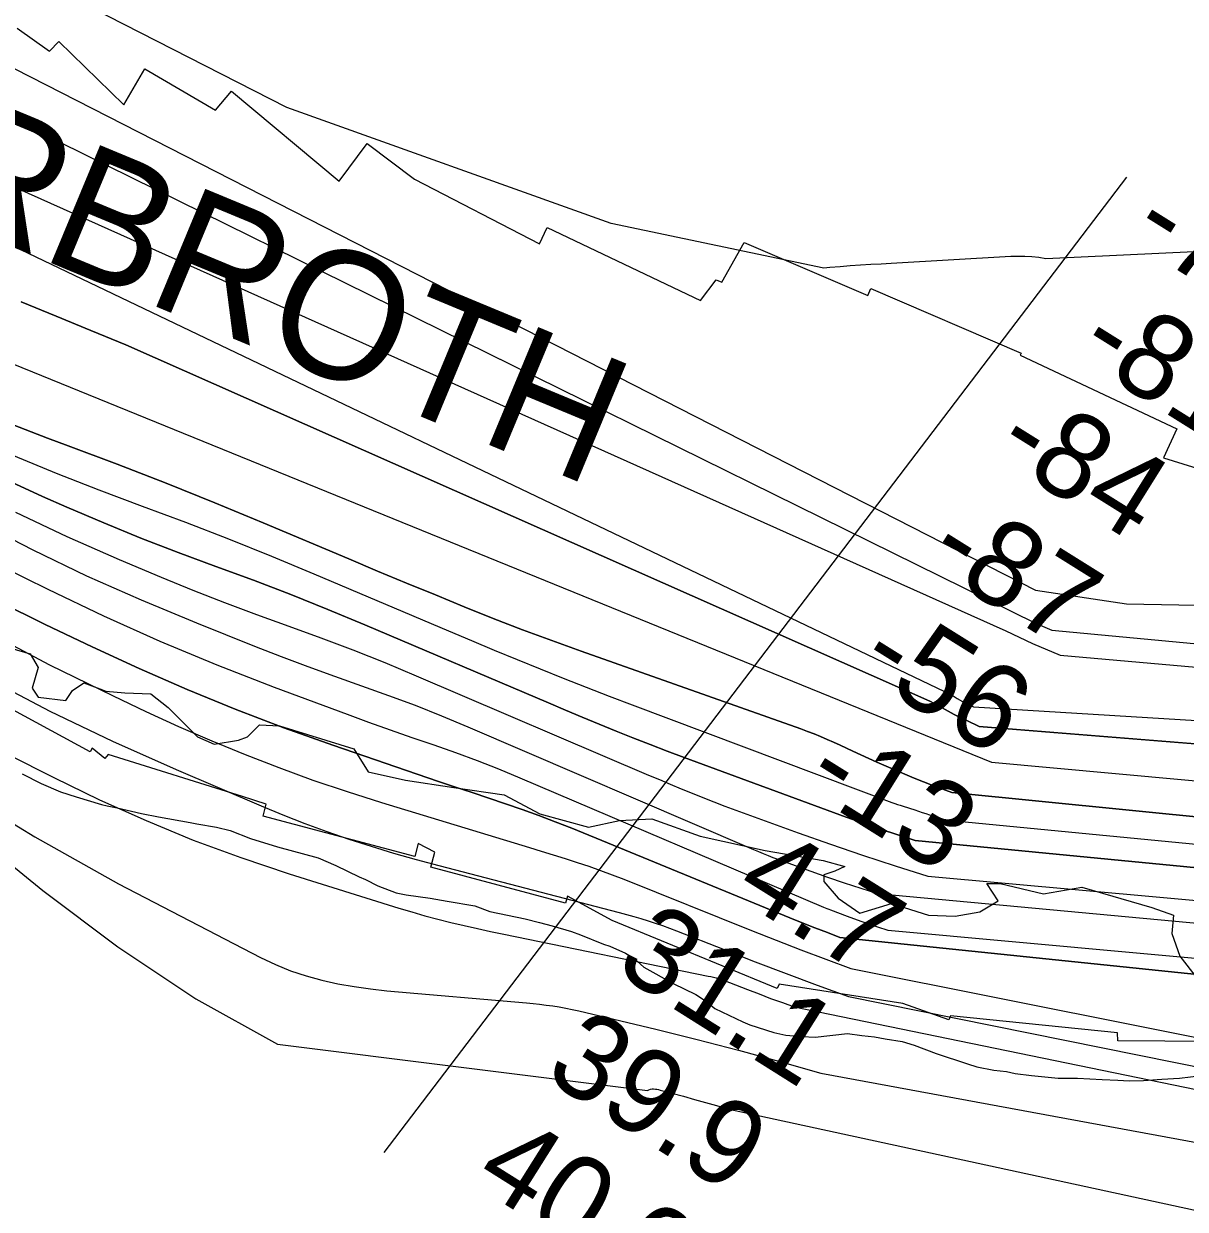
# Model space of a CAD drawing. Extents: x 3279314 to 3317160, y 734079 to 759431.
# Drawn here: x 3286944 to 3287854, y 753041 to 753970 of the extents above; entities that cross this region are included whole.
import ezdxf

# ---------------------------------------------------------------- set-up
doc = ezdxf.new("R2010")
doc.units = 0
for name, color, linetype in [('V-RIVR-EDGE', 7, 'Continuous'), ('V-RIVR-RANG', 7, 'Continuous'), ('V-RRAP-RVMT', 7, 'Continuous'), ('V-RRAP-RVMT-IDEN', 7, 'Continuous'), ('V-SITE-VEGE', 7, 'Continuous'), ('V-TOPO-DPTH', 7, 'Continuous'), ('V-TOPO-MAJR', 7, 'Continuous'), ('V-TOPO-MINR', 7, 'Continuous'), ('V-TOPO-WATR', 7, 'Continuous')]:
    doc.layers.add(name, color=color, linetype=linetype)

msp = doc.modelspace()

# ---------------------------------------------------------------- linework, layer by layer
at = {"layer": 'V-RIVR-EDGE'}
for points in [[(3286927.95, 753482.48), (3286949.24, 753476.34), (3286955.73, 753465.46), (3286950.91, 753449.39), (3286955.67, 753442.42), (3286977.4, 753439.76), (3286982.63, 753447.57), (3286991.34, 753453.64), (3287003.94, 753448.82), (3287008.71, 753447.07), (3287023.49, 753445.73), (3287043.92, 753444.81), (3287057.37, 753434.35), (3287080.35, 753411.25), (3287093.37, 753405.57), (3287112.51, 753408.56), (3287119.47, 753411.16), (3287129.05, 753420.69), (3287144.7, 753419.79), (3287202.9, 753401.82), (3287214.16, 753383.97), (3287243.27, 753377.38), (3287281.07, 753371.63), (3287320.61, 753365.89), (3287348.4, 753351.04), (3287386.62, 753340.51), (3287410.98, 753345.67), (3287436.19, 753346.91), (3287473.97, 753333.34), (3287524.8, 753322.35), (3287570.43, 753314.41), (3287587.37, 753309.59), (3287579.53, 753306.13), (3287570.83, 753303.11), (3287570.82, 753297.89), (3287582.09, 753284.82), (3287599.01, 753273.05), (3287623.81, 753280.81)], [(3287623.81, 753280.81), (3287652.91, 753271.61), (3287673.77, 753270.69), (3287692.91, 753274.12), (3287707.27, 753282.78), (3287698.61, 753296.27), (3287709.04, 753296.25), (3287742.93, 753288.34), (3287772.93, 753293.48), (3287827.67, 753277.7), (3287844.6, 753271.57), (3287843.26, 753257.23), (3287849.74, 753239.39), (3287863.17, 753221.97)]]:
    msp.add_lwpolyline(points, dxfattribs=at)
at = {"layer": 'V-RIVR-RANG'}
msp.add_line((3287226.49, 753085.8), (3287808.09, 753849.56), dxfattribs=at)
at = {"layer": 'V-RRAP-RVMT'}
for p, q in [((3286939.23, 753966.39), (3286964.41, 753948.29)), ((3286964.41, 753948.29), (3286971.84, 753955.94)), ((3286971.84, 753955.94), (3287022.69, 753906.24)), ((3287022.69, 753906.24), (3287039.18, 753934.4)), ((3287039.18, 753934.4), (3287094.54, 753902.06)), ((3287094.54, 753902.06), (3287106.95, 753916.91)), ((3287106.95, 753916.91), (3287191.32, 753846.55)), ((3287191.32, 753846.55), (3287213.24, 753876.05)), ((3287213.24, 753876.05), (3287250.36, 753848.16)), ((3287250.36, 753848.16), (3287348.09, 753797.47)), ((3287348.09, 753797.47), (3287354.09, 753810.17)), ((3287354.09, 753810.17), (3287474.33, 753753.06)), ((3287491.04, 753767.39), (3287508.36, 753798.33)), ((3287508.36, 753798.33), (3287605.25, 753756.96)), ((3287474.33, 753753.06), (3287486.58, 753769.19)), ((3287486.58, 753769.19), (3287491.04, 753767.39)), ((3287605.25, 753756.96), (3287607.75, 753762.38)), ((3287607.75, 753762.38), (3287725.4, 753711.79)), ((3287725.4, 753711.79), (3287724.72, 753710.22)), ((3287724.72, 753710.22), (3287847.24, 753652.5)), ((3287847.24, 753652.5), (3287836.73, 753629.91)), ((3287836.73, 753629.91), (3287940.69, 753597.34)), ((3286996.33, 753399.6), (3286887.32, 753458.5)), ((3286998.02, 753402.48), (3286996.33, 753399.6)), ((3287007.96, 753394.23), (3286998.02, 753402.48)), ((3287010.54, 753397.34), (3287007.96, 753394.23)), ((3287115.72, 753364.56), (3287010.54, 753397.34)), ((3287134.18, 753358.58), (3287115.72, 753364.56)), ((3287131.73, 753348.99), (3287134.18, 753358.58)), ((3287250.52, 753317.57), (3287131.73, 753348.99)), ((3287253.1, 753327.6), (3287250.52, 753317.57)), ((3287266.26, 753320.91), (3287253.1, 753327.6)), ((3287263.11, 753309.1), (3287266.26, 753320.91)), ((3287368.57, 753280.98), (3287263.11, 753309.1)), ((3287370.06, 753286.53), (3287368.57, 753280.98)), ((3287405.02, 753267.38), (3287370.06, 753286.53)), ((3287534.34, 753214.08), (3287405.02, 753267.38)), ((3287535.84, 753217.57), (3287534.34, 753214.08)), ((3287632.65, 753202.28), (3287535.84, 753217.57)), ((3287668.87, 753189.46), (3287632.65, 753202.28)), ((3287670.01, 753192.7), (3287668.87, 753189.46)), ((3287800.95, 753179.39), (3287670.01, 753192.7)), ((3287801.01, 753173.06), (3287800.95, 753179.39)), ((3287949.77, 753172.26), (3287801.01, 753173.06))]:
    msp.add_line(p, q, dxfattribs=at)
at = {"layer": 'V-SITE-VEGE'}
msp.add_lwpolyline([(3286943.07, 753382.36), (3286958.09, 753374.68), (3286973.11, 753368.1), (3286985.34, 753364.29), (3287005.35, 753358.29), (3287009.79, 753357.21), (3287017.57, 753355.59), (3287036.46, 753351.25), (3287049.79, 753348.55), (3287074.78, 753344.25), (3287079.78, 753343.17), (3287095.33, 753340.48), (3287105.89, 753337.76), (3287122.01, 753331.75), (3287143.13, 753325.21), (3287174.81, 753316.5), (3287188.71, 753310.47), (3287207.08, 753301.7), (3287212.08, 753299.51), (3287221.54, 753294.57), (3287236, 753289.1), (3287243.77, 753287.47), (3287262.65, 753284.8), (3287275.98, 753282.66), (3287297.64, 753278.89), (3287309.32, 753274.52), (3287337.1, 753268.57), (3287348.21, 753265.85), (3287358.21, 753263.14), (3287373.22, 753258.78), (3287380.44, 753256.04), (3287398.24, 753248.93), (3287403.24, 753247.29), (3287415.48, 753241.81), (3287422.16, 753237.96), (3287429.97, 753230.79), (3287452.79, 753218.16), (3287470.59, 753209.38), (3287478.94, 753203.88), (3287485.63, 753198.36), (3287507.33, 753187.94), (3287512.89, 753185.75), (3287531.79, 753179.75), (3287541.23, 753177.58), (3287554, 753176.54), (3287563.99, 753176.05), (3287589.5, 753178.96), (3287600.6, 753177.35), (3287610.6, 753176.3), (3287618.93, 753174.68), (3287632.26, 753172.54), (3287641.71, 753169.82), (3287658.94, 753163.25), (3287683.4, 753155.06), (3287690.63, 753152.88), (3287703.96, 753150.18), (3287713.95, 753149.13), (3287720.62, 753147.5), (3287733.39, 753145.9), (3287754.49, 753143.8), (3287769.47, 753143.88), (3287788.9, 753142.88), (3287801.1, 753142.39), (3287809.99, 753141.89), (3287821.08, 753141.95), (3287835.5, 753143.14), (3287849.37, 753143.77), (3287866.56, 753146.08)], dxfattribs=at)
at = {"layer": 'V-TOPO-DPTH'}
for p, q in [((3286969.63, 753740.75), (3286942.28, 753752.05)), ((3286969.63, 753740.75), (3286942.28, 753752.05)), ((3286997, 753729.5), (3286969.63, 753740.75)), ((3286997, 753729.5), (3286969.63, 753740.75)), ((3287024.39, 753718.28), (3286997, 753729.5)), ((3287024.39, 753718.28), (3286997, 753729.5)), ((3287653.95, 753439.24), (3287024.39, 753718.28)), ((3287653.95, 753439.24), (3287024.39, 753718.28)), ((3287663.43, 753433.93), (3287653.95, 753439.24)), ((3287663.43, 753433.93), (3287653.95, 753439.24)), ((3287673.02, 753428.81), (3287663.43, 753433.93)), ((3287673.02, 753428.81), (3287663.43, 753433.93)), ((3287682.75, 753423.97), (3287673.02, 753428.81)), ((3287682.75, 753423.97), (3287673.02, 753428.81)), ((3287692.57, 753419.33), (3287682.75, 753423.97)), ((3287692.57, 753419.33), (3287682.75, 753423.97)), ((3288940.98, 753318.96), (3287692.57, 753419.33)), ((3288940.98, 753318.96), (3287692.57, 753419.33))]:
    msp.add_line(p, q, dxfattribs=at)
for points in [[(3286786.85, 753763.91), (3287702.05, 753391.38), (3288933.19, 753278.83)], [(3286786.85, 753763.91), (3287702.05, 753391.38), (3288933.19, 753278.83)], [(3288926.17, 753242.66), (3287671.12, 753367.54), (3287656.26, 753373.09), (3287641.51, 753378.89), (3287626.91, 753385.07), (3287612.41, 753391.5), (3287593.67, 753400.1), (3287588.62, 753402.41), (3287583.56, 753404.71), (3287578.49, 753406.99), (3287573.41, 753409.25), (3287568.31, 753411.44), (3287563.17, 753413.56), (3287557.99, 753415.55), (3287552.77, 753417.47), (3287380.78, 753478.31), (3287357.77, 753486.64), (3287334.83, 753495.17), (3287312.02, 753504.03), (3287289.29, 753513.1), (3287266.64, 753522.37), (3287244.01, 753531.71), (3287221.42, 753541.13), (3287198.86, 753550.62), (3287131.93, 753578.91), (3287093.99, 753594.64), (3287055.9, 753610.01), (3287017.61, 753624.85), (3286979.17, 753639.32), (3286963.02, 753645.28), (3286932.69, 753656.84)], [(3288926.17, 753242.66), (3287671.12, 753367.54), (3287656.26, 753373.09), (3287641.51, 753378.89), (3287626.91, 753385.07), (3287612.41, 753391.5), (3287593.67, 753400.1), (3287588.62, 753402.41), (3287583.56, 753404.71), (3287578.49, 753406.99), (3287573.41, 753409.25), (3287568.31, 753411.44), (3287563.17, 753413.56), (3287557.99, 753415.55), (3287552.77, 753417.47), (3287380.78, 753478.31), (3287357.77, 753486.64), (3287334.83, 753495.17), (3287312.02, 753504.03), (3287289.29, 753513.1), (3287266.64, 753522.37), (3287244.01, 753531.71), (3287221.42, 753541.13), (3287198.86, 753550.62), (3287131.93, 753578.91), (3287093.99, 753594.64), (3287055.9, 753610.01), (3287017.61, 753624.85), (3286979.17, 753639.32), (3286963.02, 753645.28), (3286932.69, 753656.84)], [(3286921.03, 753617.12), (3286958.98, 753599.6), (3286978.09, 753591.17), (3287006.94, 753578.83), (3287035.96, 753566.91), (3287065.23, 753555.63), (3287094.67, 753544.77), (3287124.13, 753533.96), (3287153.45, 753522.8), (3287182.57, 753511.12), (3287211.55, 753499.08), (3287355.28, 753437.85), (3287368.46, 753432.27), (3287381.66, 753426.73), (3287394.89, 753421.25), (3287408.14, 753415.82), (3287421.42, 753410.48), (3287434.74, 753405.23), (3287448.11, 753400.12), (3287461.52, 753395.1), (3287588.29, 753348.38), (3287601.71, 753343.55), (3287615.18, 753338.86), (3287628.73, 753334.37), (3287642.31, 753330.03), (3288919.11, 753206.31)], [(3288919.11, 753206.31), (3287642.31, 753330.03), (3287628.73, 753334.37), (3287615.18, 753338.86), (3287601.71, 753343.55), (3287588.29, 753348.38), (3287461.52, 753395.1), (3287448.11, 753400.12), (3287434.74, 753405.23), (3287421.42, 753410.48), (3287408.14, 753415.82), (3287394.89, 753421.25), (3287381.66, 753426.73), (3287368.46, 753432.27), (3287355.28, 753437.85), (3287211.55, 753499.08), (3287182.57, 753511.12), (3287153.45, 753522.8), (3287124.13, 753533.96), (3287094.67, 753544.77), (3287065.23, 753555.63), (3287035.96, 753566.91), (3287006.94, 753578.83), (3286978.09, 753591.17), (3286958.98, 753599.6), (3286921.03, 753617.12)], [(3286909.68, 753579.14), (3286951.38, 753557.83), (3286993.51, 753537.46), (3287036.3, 753518.49), (3287079.51, 753500.46), (3287125.1, 753482.31), (3287145.9, 753474.2), (3287166.78, 753466.29), (3287187.76, 753458.67), (3287208.82, 753451.25), (3287229.85, 753443.75), (3287250.75, 753435.95), (3287271.48, 753427.68), (3287292.09, 753419.1), (3287512.06, 753324.7), (3287515.84, 753323.09), (3287519.62, 753321.49), (3287523.42, 753319.91), (3287527.22, 753318.35), (3287531.03, 753316.81), (3287534.86, 753315.32), (3287538.7, 753313.87), (3287542.56, 753312.45), (3287560.73, 753305.92), (3287573.71, 753301.37), (3287586.74, 753296.95), (3287599.84, 753292.74), (3287612.99, 753288.67), (3288911.63, 753167.79)], [(3286909.68, 753579.14), (3286951.38, 753557.83), (3286993.51, 753537.46), (3287036.3, 753518.49), (3287079.51, 753500.46), (3287125.1, 753482.31), (3287145.9, 753474.2), (3287166.78, 753466.29), (3287187.76, 753458.67), (3287208.82, 753451.25), (3287229.85, 753443.75), (3287250.75, 753435.95), (3287271.48, 753427.68), (3287292.09, 753419.1), (3287512.06, 753324.7), (3287515.84, 753323.09), (3287519.62, 753321.49), (3287523.42, 753319.91), (3287527.22, 753318.35), (3287531.03, 753316.81), (3287534.86, 753315.32), (3287538.7, 753313.87), (3287542.56, 753312.45), (3287560.73, 753305.92), (3287573.71, 753301.37), (3287586.74, 753296.95), (3287599.84, 753292.74), (3287612.99, 753288.67), (3288911.63, 753167.79)], [(3288901.86, 753117.48), (3287583.48, 753254.19), (3287573.63, 753257.89), (3287563.8, 753261.66), (3287554.02, 753265.53), (3287544.27, 753269.48), (3287373.42, 753339.65), (3287360.59, 753344.76), (3287347.69, 753349.68), (3287334.69, 753354.34), (3287321.63, 753358.8), (3287308.51, 753363.15), (3287295.41, 753367.53), (3287282.32, 753371.94), (3287269.24, 753376.37), (3287186.31, 753404.63), (3287147.93, 753418.34), (3287109.84, 753432.8), (3287072.19, 753448.36), (3287034.83, 753464.66), (3286997.83, 753481.8), (3286961.02, 753499.32), (3286924.47, 753517.39)]]:
    msp.add_lwpolyline(points, dxfattribs=at)
at = {"layer": 'V-TOPO-MAJR'}
for points in [[(3286832.89, 753844.88), (3287671.24, 753443.77), (3287675.31, 753441.31), (3287679.44, 753438.96), (3287683.66, 753436.79), (3287687.95, 753434.73), (3288948.43, 753357.36)], [(3286932.26, 753397.39), (3286967.81, 753379.3), (3287003.69, 753361.85), (3287040.12, 753345.64), (3287076.94, 753330.43), (3287114.34, 753316.73), (3287152.14, 753304.04), (3287237.96, 753277.14), (3287248.12, 753274.07), (3287258.32, 753271.14), (3287268.59, 753268.42), (3287278.89, 753265.84), (3287289.23, 753263.42), (3287299.58, 753261.07), (3287309.96, 753258.82), (3287320.35, 753256.64), (3287480.33, 753223.89), (3287482.44, 753223.43), (3287484.54, 753222.92), (3287486.63, 753222.36), (3287488.71, 753221.75), (3287490.78, 753221.1), (3287492.83, 753220.41), (3287494.87, 753219.67), (3287496.89, 753218.91), (3287511.01, 753213.37), (3287520.11, 753209.86), (3287529.23, 753206.4), (3287538.38, 753203.04), (3287547.55, 753199.73), (3288865.24, 752928.83)]]:
    msp.add_lwpolyline(points, dxfattribs=at)
at = {"layer": 'V-TOPO-MINR'}
for p, q in [((3286942.28, 753752.05), (3286969.63, 753740.75)), ((3286969.63, 753740.75), (3286997, 753729.5)), ((3286997, 753729.5), (3287024.39, 753718.28)), ((3287024.39, 753718.28), (3287653.95, 753439.24)), ((3287653.95, 753439.24), (3287663.43, 753433.93)), ((3287663.43, 753433.93), (3287673.02, 753428.81)), ((3287673.02, 753428.81), (3287682.75, 753423.97)), ((3287682.75, 753423.97), (3287692.57, 753419.33)), ((3287692.57, 753419.33), (3288940.98, 753318.96))]:
    msp.add_line(p, q, dxfattribs=at)
for points in [[(3286338.13, 754515.41), (3286364.62, 754463.09), (3286392.58, 754411.62), (3286422.75, 754361.42), (3286454.4, 754312.06), (3286584.34, 754118.86), (3286598.7, 754100.21), (3286614.45, 754083), (3286632.26, 754067.93), (3286651.45, 754054.3), (3286804.48, 753959.81), (3287736.69, 753500.4)], [(3286678.42, 754145.31), (3286662.29, 754163.92), (3286645.3, 754181.84), (3286515.5, 754309.75), (3286509.22, 754311.44), (3286504.47, 754310.81), (3286502.05, 754306.68), (3286501.17, 754300.23), (3286509.52, 754281.09), (3286518.65, 754262.36), (3286528.96, 754244.25), (3286540.06, 754226.55), (3286614.41, 754115.99), (3286621.6, 754106.66), (3286629.47, 754098.06), (3286638.37, 754090.53), (3286647.97, 754083.71), (3286658.65, 754077.11), (3287736.71, 753526.13)], [(3287570.9, 753778.44), (3287404.45, 753813.24), (3287150.31, 753904.31), (3286678.42, 754145.31)], [(3286713.24, 753941.94), (3287713.31, 753494.18), (3287734.39, 753484.31), (3287755.9, 753475.27), (3288950.82, 753369.68)], [(3288474.89, 753820.23), (3287744.76, 753785.58), (3287739.35, 753786.58), (3287733.84, 753787.16), (3287728.33, 753787.53), (3287722.81, 753787.58), (3287717.28, 753787.42), (3287623.69, 753782.06), (3287615.66, 753781.59), (3287607.63, 753781.11), (3287599.6, 753780.6), (3287591.57, 753780.09), (3287583.55, 753779.51), (3287575.53, 753778.87), (3287570.9, 753778.44)], [(3286357.36, 753782.22), (3286959.34, 753290.8), (3287018.11, 753246.74), (3287078.97, 753206.1), (3287142.97, 753170.61), (3287432.75, 753134.27), (3287433.9, 753134.83), (3287435.09, 753135.24), (3287436.33, 753135.42), (3287437.61, 753135.46), (3287438.92, 753135.33), (3287440.21, 753135.16), (3287441.5, 753134.91), (3287442.77, 753134.6), (3287460.98, 753129.68), (3287469.64, 753127.31), (3287478.28, 753124.89), (3287486.9, 753122.4), (3287495.51, 753119.87), (3288845.49, 752827.09)], [(3286786.85, 753763.91), (3287702.05, 753391.38), (3288933.19, 753278.83)], [(3286932.69, 753656.84), (3286963.02, 753645.28), (3286979.17, 753639.32), (3287017.61, 753624.85), (3287055.9, 753610.01), (3287093.99, 753594.64), (3287131.93, 753578.91), (3287198.86, 753550.62), (3287221.42, 753541.13), (3287244.01, 753531.71), (3287266.64, 753522.37), (3287289.29, 753513.1), (3287312.02, 753504.03), (3287334.83, 753495.17), (3287357.77, 753486.64), (3287380.78, 753478.31), (3287552.77, 753417.47), (3287557.99, 753415.55), (3287563.17, 753413.56), (3287568.31, 753411.44), (3287573.41, 753409.25), (3287578.49, 753406.99), (3287583.56, 753404.71), (3287588.62, 753402.41), (3287593.67, 753400.1), (3287612.41, 753391.5), (3287626.91, 753385.07), (3287641.51, 753378.89), (3287656.26, 753373.09), (3287671.12, 753367.54), (3288926.17, 753242.66)], [(3286936.28, 753631.73), (3286969.62, 753617.8), (3287003.26, 753604.61), (3287037.09, 753591.91), (3287070.97, 753579.32), (3287104.71, 753566.36), (3287138.24, 753552.87), (3287171.62, 753539.01), (3287277.07, 753494.26), (3287294.92, 753486.73), (3287312.8, 753479.25), (3287330.72, 753471.85), (3287348.65, 753464.51), (3287366.64, 753457.28), (3287384.66, 753450.14), (3287402.73, 753443.16), (3287420.85, 753436.27), (3287624.19, 753359.93), (3287626.35, 753359.13), (3287628.52, 753358.36), (3287630.7, 753357.62), (3287632.89, 753356.91), (3287642.06, 753353.99), (3287644.98, 753353.05), (3287647.89, 753352.1), (3287650.8, 753351.15), (3287653.71, 753350.18), (3287656.62, 753349.21), (3287659.52, 753348.25), (3287662.43, 753347.28), (3287665.34, 753346.32), (3288922.64, 753224.5)], [(3286921.03, 753617.12), (3286958.98, 753599.6), (3286978.09, 753591.17), (3287006.94, 753578.83), (3287035.96, 753566.91), (3287065.23, 753555.63), (3287094.67, 753544.77), (3287124.13, 753533.96), (3287153.45, 753522.8), (3287182.57, 753511.12), (3287211.55, 753499.08), (3287355.28, 753437.85), (3287368.46, 753432.27), (3287381.66, 753426.73), (3287394.89, 753421.25), (3287408.14, 753415.82), (3287421.42, 753410.48), (3287434.74, 753405.23), (3287448.11, 753400.12), (3287461.52, 753395.1), (3287588.29, 753348.38), (3287601.71, 753343.55), (3287615.18, 753338.86), (3287628.73, 753334.37), (3287642.31, 753330.03), (3288919.11, 753206.31)], [(3286937.77, 753587.19), (3286978.17, 753568.27), (3287019.01, 753550.26), (3287051.98, 753536.38), (3287076.76, 753526.22), (3287101.65, 753516.37), (3287126.72, 753506.97), (3287151.91, 753497.89), (3287177.09, 753488.78), (3287202.13, 753479.33), (3287226.99, 753469.39), (3287251.71, 753459.11), (3287433.61, 753381.33), (3287442.1, 753377.72), (3287450.6, 753374.14), (3287459.12, 753370.61), (3287467.66, 753367.1), (3287476.22, 753363.66), (3287484.8, 753360.29), (3287493.43, 753357.02), (3287502.08, 753353.82), (3287550.76, 753336.12), (3287575.97, 753327.18), (3287601.26, 753318.51), (3287626.7, 753310.23), (3287652.22, 753302.21), (3288915.53, 753187.86)], [(3286927.22, 753544.77), (3286963.2, 753526.89), (3287006.83, 753506.07), (3287050.87, 753486.18), (3287095.51, 753467.68), (3287140.56, 753450.13), (3287197.5, 753428.97), (3287214.41, 753422.77), (3287231.36, 753416.67), (3287248.36, 753410.73), (3287265.4, 753404.89), (3287282.39, 753398.93), (3287299.29, 753392.71), (3287316.03, 753386.11), (3287332.68, 753379.24), (3287570.49, 753277.94), (3287571.9, 753277.35), (3287573.3, 753276.77), (3287574.71, 753276.21), (3287576.13, 753275.66), (3287589.06, 753270.71), (3287596.98, 753267.79), (3287604.94, 753264.99), (3287612.96, 753262.37), (3287621.03, 753259.87), (3288906.74, 753142.57)], [(3287736.71, 753526.13), (3287807.88, 753515.48), (3288149.85, 753508.98), (3288503.17, 753522.24), (3288842.22, 753481.84), (3288965.83, 753446.96)], [(3286924.47, 753517.39), (3286961.02, 753499.32), (3286997.83, 753481.8), (3287034.83, 753464.66), (3287072.19, 753448.36), (3287109.84, 753432.8), (3287147.93, 753418.34), (3287186.31, 753404.63), (3287269.24, 753376.37), (3287282.32, 753371.94), (3287295.41, 753367.53), (3287308.51, 753363.15), (3287321.63, 753358.8), (3287334.69, 753354.34), (3287347.69, 753349.68), (3287360.59, 753344.76), (3287373.42, 753339.65), (3287544.27, 753269.48), (3287554.02, 753265.53), (3287563.8, 753261.66), (3287573.63, 753257.89), (3287583.48, 753254.19), (3288901.86, 753117.48)], [(3286915.07, 753493.68), (3286964.53, 753467.68), (3287014.24, 753443.34), (3287039.81, 753431.17), (3287065.56, 753419.39), (3287091.56, 753408.17), (3287117.73, 753397.35), (3287144.16, 753387.15), (3287170.74, 753377.42), (3287197.56, 753368.37), (3287224.55, 753359.79), (3287340.26, 753324.61), (3287349.61, 753321.74), (3287358.94, 753318.84), (3287368.27, 753315.9), (3287377.58, 753312.92), (3287386.85, 753309.83), (3287396.07, 753306.6), (3287405.23, 753303.19), (3287414.33, 753299.64), (3287514.14, 753259.54), (3287533.51, 753251.87), (3287552.92, 753244.34), (3287572.42, 753237.01), (3287591.97, 753229.81), (3288873.99, 752973.9)], [(3287736.69, 753500.4), (3287749.3, 753494.81), (3288953.17, 753381.74)], [(3286916.41, 753456.74), (3286964.68, 753431.44), (3287013.85, 753407.93), (3287063.62, 753385.61), (3287130.29, 753357.19), (3287147.26, 753350.2), (3287164.33, 753343.5), (3287181.56, 753337.22), (3287198.9, 753331.22), (3287216.37, 753325.61), (3287233.92, 753320.24), (3287251.56, 753315.22), (3287269.28, 753310.43), (3287410.61, 753273.74), (3287416.3, 753272.22), (3287421.98, 753270.63), (3287427.63, 753268.97), (3287433.27, 753267.24), (3287438.87, 753265.42), (3287444.45, 753263.51), (3287449.98, 753261.48), (3287455.48, 753259.37), (3287492.85, 753244.58), (3287517.06, 753235.13), (3287541.33, 753225.84), (3287565.69, 753216.8), (3287590.11, 753207.92), (3288869.29, 752949.67)], [(3286888.89, 753372.2), (3286952.91, 753332.85), (3287018.63, 753296.07), (3287129.72, 753238.35), (3287141.35, 753232.85), (3287153.2, 753227.95), (3287165.39, 753223.96), (3287177.8, 753220.57), (3287190.42, 753217.9), (3287203.1, 753215.6), (3287215.87, 753213.84), (3287228.69, 753212.43), (3287338.04, 753202.79), (3287343.19, 753202.3), (3287348.33, 753201.75), (3287353.47, 753201.13), (3287358.59, 753200.46), (3287363.7, 753199.67), (3287368.79, 753198.78), (3287373.86, 753197.75), (3287378.9, 753196.62), (3287439.21, 753182.15), (3287471.7, 753174.1), (3287504.1, 753165.74), (3287536.37, 753156.9), (3287568.56, 753147.75), (3288861.42, 752909.16)]]:
    msp.add_lwpolyline(points, dxfattribs=at)
at = {"layer": 'V-TOPO-WATR'}
msp.add_lwpolyline([(3286909.68, 753579.14), (3286951.38, 753557.83), (3286993.51, 753537.46), (3287036.3, 753518.49), (3287079.51, 753500.46), (3287125.1, 753482.31), (3287145.9, 753474.2), (3287166.78, 753466.29), (3287187.76, 753458.67), (3287208.82, 753451.25), (3287229.85, 753443.75), (3287250.75, 753435.95), (3287271.48, 753427.68), (3287292.09, 753419.1), (3287512.06, 753324.7), (3287515.84, 753323.09), (3287519.62, 753321.49), (3287523.42, 753319.91), (3287527.22, 753318.35), (3287531.03, 753316.81), (3287534.86, 753315.32), (3287538.7, 753313.87), (3287542.56, 753312.45), (3287560.73, 753305.92), (3287573.71, 753301.37), (3287586.74, 753296.95), (3287599.84, 753292.74), (3287612.99, 753288.67), (3288911.63, 753167.79)], dxfattribs=at)

# ---------------------------------------------------------------- texts
at = {"layer": 'V-RIVR-RANG'}
for s, rotation, p in [('-74', 327.98861, (3287808.84, 753801.16)), ('-81', 327.98861, (3287766.96, 753709.41)), ('-84', 327.98861, (3287702.28, 753631.91)), ('-87', 327.98861, (3287648.99, 753547.29)), ('-56', 327.98861, (3287595.04, 753463.09)), ('-13', 327.98861, (3287552.72, 753371.61)), ('4.7', 327.98861, (3287498.77, 753287.41)), ('31.1', 327.81833, (3287405.55, 753228.16)), ('39.9', 327.81833, (3287350.26, 753144.8)), ('40.0', 327.81833, (3287294.97, 753061.44))]:
    msp.add_text(s, height=67, rotation=rotation, dxfattribs=at).set_placement(p)
at = {"layer": 'V-RRAP-RVMT-IDEN'}
msp.add_text('ARBROTH', height=100, rotation=337.44588, dxfattribs=at).set_placement((3286784.1, 753857.82))

doc.saveas('drawing.dxf')
